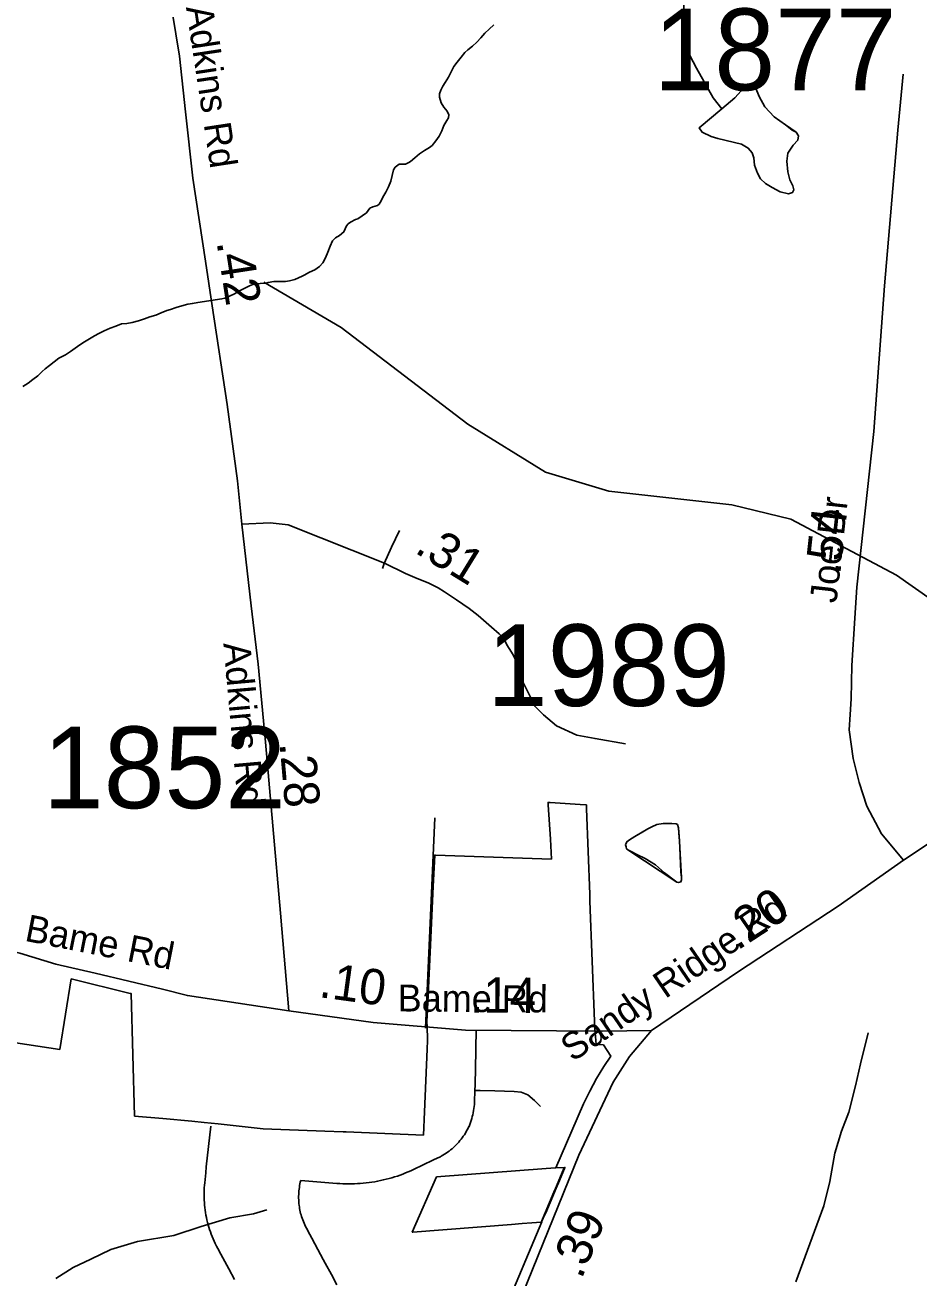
# Model space of a CAD drawing. Extents: x 1662474 to 1856135, y 779280 to 917889.
# Drawn here: x 1700854 to 1704005, y 845124 to 849543 of the extents above; entities that cross this region are included whole.
import ezdxf

# ---------------------------------------------------------------- set-up
doc = ezdxf.new("R2010")
doc.units = 0
for name, color, linetype in [('Cogo Default Point CELL', 7, 'Continuous'), ('Exist Boundary Political City Limit New', 7, 'Continuous'), ('Exist Boundary Political City Limit New Hole', 7, 'Continuous'), ('Exist Hydrographic Creek Single Shore', 7, 'Continuous'), ('Exist Hydrographic Misc Water Feature', 7, 'Continuous'), ('Exist Road Non-System Type 51', 7, 'Continuous'), ('Exist Road Secondary Mileage Tenths English Label', 7, 'Continuous'), ('Exist Road Secondary Type 51 Attributed', 7, 'Continuous'), ('Exist Road Secondary Type 51 Label', 7, 'Continuous'), ('Map Preparation Boundary City Limit Buffer Line', 7, 'Continuous'), ('Prop DGN Element Guardrail', 7, 'Continuous')]:
    doc.layers.add(name, color=color, linetype=linetype)

msp = doc.modelspace()

# ---------------------------------------------------------------- linework, layer by layer
at = {"layer": 'Exist Boundary Political City Limit New'}
for p, q in [((1702705.6, 846671.4), (1702710, 846600.7)), ((1702755.2, 845513.9), (1702725.2, 845512.3))]:
    msp.add_line(p, q, dxfattribs=at)
for points in [[(1702832.9, 846778.8), (1702832.4, 846792.6), (1702810.1, 846794.1), (1702705.2, 846801.1), (1702697.6, 846801.6), (1702698.1, 846793.1), (1702705.6, 846671.4)], [(1702725.2, 845512.3), (1702781.6, 845643.3), (1702822.5, 845738.2), (1702844.1, 845783.6), (1702868, 845827.7), (1702894.2, 845870.5), (1702918.4, 845905.9), (1702892.8, 845947), (1702867.1, 845947.4), (1702861.5, 846018.2), (1702861.2, 846029.8), (1702845, 846453), (1702844.1, 846477.6), (1702832.9, 846778.8)], [(1702710, 846600.7), (1702572.9, 846605.6), (1702300.8, 846615.3), (1702298, 846615.4), (1702292.8, 846504.8), (1702284.4, 846323.7), (1702271.4, 846046.1), (1702270.5, 846033.7), (1702272.1, 845973.3), (1702272.1, 845961.4), (1702270.9, 845931.5), (1702261.2, 845709.6), (1702257.9, 845628), (1701985.8, 845639.4), (1701974.8, 845639.9), (1701909.9, 845642.2), (1701692.4, 845650.1), (1701534.1, 845667.6), (1701485.1, 845673.1), (1701441.4, 845677), (1701339.6, 845686.1), (1701239.9, 845695.1), (1701227.8, 846127.1), (1701224.5, 846127.8), (1701016.4, 846178.8), (1700975.9, 845930.4), (1700821.5, 845953.3)], [(1702400.6, 844668.9), (1702675.1, 845321.9), (1702677.1, 845326.5), (1702685.2, 845345.6), (1702689, 845354.5), (1702719.6, 845426.6), (1702725.5, 845440.4), (1702737.5, 845468.4), (1702755.1, 845510.1), (1702756.9, 845513.9), (1702755.2, 845513.9)]]:
    msp.add_lwpolyline(points, dxfattribs=at)
at = {"layer": 'Exist Boundary Political City Limit New Hole'}
msp.add_line((1702725.2, 845512.3), (1702755.2, 845513.9), dxfattribs=at)
for points in [[(1702755.2, 845513.9), (1702753.5, 845509.8), (1702735.9, 845468.1), (1702723.9, 845440.1), (1702718, 845426.3), (1702687.4, 845354.2), (1702683.6, 845345.3), (1702675.4, 845326.2), (1702673.5, 845321.6), (1702640.1, 845319.1), (1702606.2, 845316.4), (1702568.2, 845313.4), (1702220.1, 845286.1), (1702218.8, 845285.9), (1702303.9, 845481.1)], [(1702303.9, 845481.1), (1702690.5, 845509.8), (1702723.6, 845512.2), (1702725.2, 845512.3)]]:
    msp.add_lwpolyline(points, dxfattribs=at)
at = {"layer": 'Exist Hydrographic Creek Single Shore'}
for points in [[(1701830.8, 848657), (1701837.9, 848660.7), (1701856.2, 848671.2), (1701875.4, 848679.8), (1701891.6, 848691.4), (1701903.5, 848704), (1701913.1, 848721.8), (1701920.8, 848742.3), (1701928.9, 848762.5), (1701937.4, 848782.2), (1701947.9, 848791.9), (1701962.2, 848801.1), (1701977.5, 848813.2), (1701982.2, 848824.2), (1701986.9, 848834.9), (1701993, 848841.5), (1702001.4, 848847.2), (1702019, 848856.8), (1702026.2, 848859.9), (1702057, 848880.9), (1702069.1, 848897.1), (1702079.9, 848902.1), (1702096.4, 848906.3), (1702102.1, 848911.6), (1702108.8, 848923.4), (1702115.2, 848936), (1702125.8, 848953.8), (1702134.6, 848972.5), (1702142.5, 848992.4), (1702147.2, 849012.4), (1702152.2, 849032.6), (1702158.9, 849041.8), (1702172.8, 849051.8), (1702178, 849052.5), (1702194.8, 849052.5), (1702207.1, 849058), (1702212.1, 849061.9), (1702228.1, 849074.3), (1702244.6, 849088.2), (1702261.8, 849100.6), (1702279.5, 849110.8), (1702288.2, 849118.1), (1702301.6, 849133.9), (1702313.6, 849150.9), (1702322.4, 849169.8), (1702329.4, 849188.8), (1702341, 849206.6), (1702346.5, 849215.2), (1702347, 849226), (1702342, 849238.6), (1702329.4, 849253.6), (1702320, 849268.2), (1702314.5, 849288.8), (1702314.5, 849299.8), (1702319.2, 849312.9), (1702326, 849327.1), (1702334.1, 849340.7), (1702346.5, 849358.8), (1702355.4, 849377.4), (1702365.1, 849396.1), (1702377.5, 849412.3), (1702391.1, 849429.1), (1702404.2, 849445.7), (1702414.2, 849455.6), (1702430.5, 849468.5), (1702446, 849481.9), (1702460.1, 849497.9), (1702474.9, 849513.6), (1702490.2, 849528.6), (1702506.4, 849543.1)], [(1701547.6, 848576.7), (1701557.9, 848579.8), (1701574.6, 848586.9), (1701592.5, 848595.3), (1701611.6, 848606.1), (1701631, 848616.6), (1701644.4, 848623.4), (1701662, 848629.7), (1701682, 848631), (1701702.8, 848632.6), (1701711.1, 848634.4), (1701731, 848638.4), (1701752, 848638.6), (1701772, 848638.6), (1701785.6, 848640.5), (1701805, 848645.2), (1701830.8, 848657)], [(1700846, 848268.1), (1700864.1, 848279.9), (1700880.8, 848293), (1700898, 848305.6), (1700913.8, 848320.8), (1700924, 848329.8), (1700940.2, 848341.8), (1700956.2, 848355.2), (1700972.2, 848367.5), (1700984.1, 848373.8), (1700995.9, 848379.9), (1701014, 848391.4), (1701029.8, 848402.9), (1701046.2, 848414.5), (1701063.4, 848425.2), (1701081, 848436), (1701098.5, 848447.1), (1701114, 848454.9), (1701132.9, 848464.1), (1701153.6, 848473.6), (1701173.6, 848480.9), (1701194.1, 848488.5), (1701211.9, 848490.1), (1701231.4, 848493.5), (1701253.4, 848499.2), (1701274.6, 848506.9), (1701294, 848513.4), (1701314.2, 848520.2), (1701333.1, 848527.6), (1701353.4, 848535.8), (1701366.8, 848540.2), (1701386.5, 848546.2), (1701406.6, 848552.3), (1701426.9, 848558.3), (1701443.4, 848561.2), (1701463.1, 848564.4), (1701547.6, 848576.7)]]:
    msp.add_lwpolyline(points, dxfattribs=at)
at = {"layer": 'Exist Hydrographic Misc Water Feature'}
for points in [[(1703310.2, 849247.2), (1703279.9, 849286.4), (1703221.2, 849391), (1703186, 849457.3), (1703174.9, 849525.7), (1703173.7, 849575.7), (1703183.1, 849697.8), (1703183.9, 849751.2), (1703166.8, 849808.2), (1703150.1, 849856.1)], [(1703310.2, 849247.2), (1703355.8, 849285.7), (1703378.1, 849310.7), (1703392.4, 849321), (1703410.4, 849328.9), (1703420.1, 849328.7), (1703428.2, 849322.8), (1703441.8, 849290.5), (1703461.4, 849254), (1703494.9, 849219.6), (1703534.6, 849191), (1703558.1, 849172.4), (1703572.2, 849164.8), (1703580.2, 849152.3), (1703577.7, 849136.7), (1703561.5, 849119), (1703543.2, 849090.6), (1703538.7, 849062.8), (1703542.3, 849025), (1703549.9, 848996.9), (1703559.8, 848976.3), (1703563.5, 848962.2), (1703559.4, 848952.4), (1703545.4, 848947), (1703515.4, 848955), (1703487.5, 848969.5), (1703463.9, 848984), (1703445.9, 848999.9), (1703436.2, 849020.6), (1703424.6, 849048.8), (1703422.8, 849074.2), (1703417.3, 849092.4), (1703403.4, 849109), (1703379.7, 849122.7), (1703296, 849142.5), (1703271.9, 849150.3), (1703240.3, 849164.9), (1703230.3, 849180.7), (1703310.2, 849247.2)], [(1703310.2, 849247.2), (1703355.8, 849285.7), (1703378.1, 849310.7), (1703392.4, 849321), (1703410.4, 849328.9), (1703420.1, 849328.7), (1703428.2, 849322.8), (1703441.8, 849290.5), (1703461.4, 849254), (1703494.9, 849219.6), (1703534.6, 849191), (1703572.2, 849164.8), (1703580.2, 849152.3), (1703577.7, 849136.7), (1703561.5, 849119), (1703543.2, 849090.6), (1703538.7, 849062.8), (1703542.3, 849025), (1703549.9, 848996.9), (1703559.8, 848976.3), (1703563.5, 848962.2), (1703559.4, 848952.4), (1703545.4, 848947), (1703515.4, 848955), (1703487.5, 848969.5), (1703463.9, 848984), (1703445.9, 848999.9), (1703436.2, 849020.6), (1703424.6, 849048.8), (1703422.8, 849074.2), (1703417.3, 849092.4), (1703403.4, 849109), (1703379.7, 849122.7), (1703296, 849142.5), (1703271.9, 849150.3), (1703240.3, 849164.9), (1703230.3, 849180.7), (1703310.2, 849247.2)], [(1704249.1, 847376), (1703926, 847602.5), (1703553, 847800.4), (1703345, 847850.6), (1702912, 847898.8), (1702688, 847965.7), (1702414, 848135.4), (1701968, 848476), (1701695, 848635.9)], [(1703161.8, 846641.4), (1703165.8, 846556), (1703167.4, 846536.3), (1703167.5, 846528.1), (1703165.5, 846520.8), (1703157.4, 846518.5), (1703151.3, 846520.2), (1703107.7, 846553.1), (1703075.9, 846580.9), (1703040.2, 846603.7), (1703010.3, 846617.5), (1702990.3, 846627.7), (1702978.4, 846633.7), (1702974.4, 846637.9), (1702972.5, 846644.5), (1702970.7, 846651.9), (1702974.7, 846662.5), (1702984.6, 846669.7), (1703002.8, 846681.6), (1703031.1, 846697.5), (1703049.1, 846707.8), (1703063.2, 846715.7), (1703081.2, 846723.5), (1703103.2, 846727.2), (1703133.2, 846726.6), (1703149.2, 846726.3), (1703153.2, 846722.9), (1703157.7, 846711.3), (1703158.8, 846693.2), (1703160.7, 846666.1), (1703161.8, 846641.4)], [(1703161.8, 846641.4), (1703167.4, 846536.3), (1703167.5, 846528.1), (1703165.5, 846520.8), (1703157.4, 846518.5), (1703151.3, 846520.2), (1702978.4, 846633.7), (1702974.4, 846637.9), (1702972.5, 846644.5), (1702970.7, 846651.9), (1702974.7, 846662.5), (1702984.6, 846669.7), (1703002.8, 846681.6), (1703049.1, 846707.8), (1703063.2, 846715.7), (1703081.2, 846723.5), (1703103.2, 846727.2), (1703133.2, 846726.6), (1703149.2, 846726.3), (1703153.2, 846722.9), (1703157.7, 846711.3), (1703160.7, 846666.1), (1703161.8, 846641.4)], [(1703825.9, 845988.7), (1703798.6, 845879.3), (1703781.6, 845801.7), (1703758.1, 845709.4), (1703731.3, 845641.9), (1703708.5, 845564.4), (1703690.9, 845464.6), (1703669.1, 845378.1), (1703570.9, 845110.8)], [(1701705.5, 845364.7), (1701659.3, 845350.8), (1701575, 845336.1), (1701474.7, 845305.4), (1701378.2, 845274.5), (1701249.8, 845252.5), (1701155.5, 845224.1), (1701085, 845191.1), (1701022.8, 845161.1), (1700962.3, 845122.1)]]:
    msp.add_lwpolyline(points, dxfattribs=at)
at = {"layer": 'Exist Road Non-System Type 51'}
msp.add_line((1702298.4, 846746.4), (1702265.5, 846005.4), dxfattribs=at)
for points in [[(1702113.1, 847626.1), (1702119.4, 847644.4), (1702145.6, 847701.2), (1702173.1, 847759.7)], [(1702439.2, 845785.7), (1702439.9, 845805.4), (1702441.4, 845864.9), (1702442.9, 845924.7), (1702443.1, 845934.6), (1702443.9, 845996.6)], [(1701825.2, 845468.2), (1701953.1, 845457.9), (1701963.4, 845457.2), (1701973.6, 845456.6), (1701984, 845456.2), (1701994.2, 845456.1), (1702004.5, 845456.1), (1702014.9, 845456.4), (1702025.1, 845456.9), (1702035.4, 845457.4), (1702045.6, 845458.2), (1702055.9, 845459.4), (1702066.1, 845460.6), (1702076.2, 845462), (1702086.4, 845463.7), (1702096.5, 845465.5), (1702106.6, 845467.5), (1702116.6, 845469.8), (1702126.6, 845472.2), (1702136.6, 845474.8), (1702146.5, 845477.6), (1702156.4, 845480.6), (1702166.1, 845483.8), (1702175.9, 845487.2), (1702185.5, 845490.8), (1702195.1, 845494.5), (1702204.6, 845498.4), (1702214, 845502.6), (1702223.4, 845506.9), (1702291, 845539.2), (1702308.9, 845547.9), (1702312, 845549), (1702315, 845550.4), (1702317.9, 845551.9), (1702320.9, 845553.5), (1702326.5, 845556.9), (1702332.1, 845560.4), (1702337.6, 845564), (1702343.1, 845567.9), (1702348.4, 845571.9), (1702353.6, 845575.9), (1702358.8, 845580.2), (1702363.6, 845584.6), (1702368.6, 845589.1), (1702373.2, 845593.8), (1702377.9, 845598.5), (1702382.4, 845603.4), (1702386.6, 845608.5), (1702390.9, 845613.7), (1702394.8, 845618.9), (1702398.6, 845624.1), (1702402.2, 845629.5), (1702405.9, 845635), (1702409.1, 845640.6), (1702412.4, 845646.2), (1702415.5, 845652), (1702418.4, 845657.9), (1702418.9, 845658.8), (1702421.5, 845665.5), (1702423.9, 845672.4), (1702426.1, 845679.2), (1702428.2, 845686.1), (1702430.1, 845693.1), (1702431.9, 845700.1), (1702433.4, 845707.2), (1702434.6, 845714.4), (1702435.9, 845721.4), (1702436.8, 845728.6), (1702437.6, 845735.9), (1702438.1, 845743), (1702438.1, 845745.9), (1702439.2, 845785.7)], [(1702439.2, 845785.7), (1702457.9, 845785.2), (1702509.4, 845783.7), (1702577.4, 845781.7), (1702602.9, 845779.2), (1702626.6, 845770.2), (1702649.9, 845750.5), (1702671.1, 845728.6)], [(1701490.5, 845494.5), (1701492.6, 845516.2), (1701508.8, 845660)], [(1701591.6, 845119), (1701571.4, 845156.6), (1701564.4, 845169.5), (1701543.4, 845208.5), (1701532.6, 845228.2), (1701528.1, 845236.9), (1701523.8, 845245.7), (1701519.9, 845253.9), (1701516.4, 845261.9), (1701513.1, 845270.1), (1701509.9, 845278.2), (1701506.9, 845286.6), (1701504.1, 845294.9), (1701501.5, 845303.4), (1701499.1, 845311.9), (1701496.9, 845320.4), (1701494.9, 845328.9), (1701492.9, 845337.5), (1701491.2, 845346.2), (1701489.8, 845354.9), (1701488.5, 845363.6), (1701487.4, 845372.4), (1701486.5, 845381.1), (1701485.8, 845389.9), (1701485.2, 845398.7), (1701484.9, 845407.4), (1701484.8, 845416.2), (1701484.9, 845425.1), (1701485.1, 845433.9), (1701485.5, 845442.7), (1701486.1, 845451.4), (1701487, 845460.2), (1701490.5, 845494.5)], [(1701952.9, 845100.4), (1701933.4, 845136.6), (1701911.4, 845177), (1701904.9, 845189.2), (1701885.6, 845225.1), (1701864.1, 845265.2), (1701857.8, 845277.2), (1701845.5, 845300), (1701842.6, 845305.8), (1701839.8, 845311.6), (1701837.1, 845317.4), (1701834.8, 845323.1), (1701832.5, 845329), (1701830.4, 845334.9), (1701828.5, 845340.9), (1701826.8, 845346.4), (1701825.1, 845351.9), (1701823.6, 845357.6), (1701822.4, 845363.2), (1701821.4, 845368.9), (1701820.5, 845374.6), (1701819.8, 845380.4), (1701819.1, 845386.8), (1701818.6, 845393.2), (1701818.4, 845399.8), (1701818.1, 845406.2), (1701818.1, 845412.8), (1701818.4, 845419.2), (1701818.6, 845424.8), (1701819.1, 845431), (1701819.8, 845437.2), (1701820.6, 845443.5), (1701821.5, 845449.8), (1701822.6, 845455.9), (1701823.9, 845462.1), (1701825.2, 845468.2)]]:
    msp.add_lwpolyline(points, dxfattribs=at)
at = {"layer": 'Exist Road Secondary Type 51 Attributed'}
for points in [[(1701350.1, 849746.6), (1701356.5, 849691.5), (1701372.3, 849590.5), (1701397.6, 849432.7), (1701419.7, 849236.9), (1701445, 849003.3), (1701489.2, 848709.7), (1701513.4, 848553.1), (1701566.3, 848204.1), (1701602.9, 847935.2), (1701617.4, 847783)], [(1703949.9, 846597.3), (1703872.6, 846691), (1703820.7, 846788.4), (1703793.8, 846871.3), (1703773, 846956.2), (1703758.5, 847057.8), (1703762.7, 847111.7), (1703766.3, 847166.7), (1703768.4, 847283.7), (1703779.3, 847450.7), (1703785.5, 847560.6), (1703845.6, 848109.4), (1703882.9, 848623.3), (1703930.6, 849172.1), (1703949.3, 849369)], [(1701617.4, 847783), (1701717.7, 847787.1), (1701781.6, 847780.3), (1702120.4, 847645), (1702194.3, 847608.1), (1702236.3, 847591.3), (1702275, 847576.1), (1702310.3, 847557.6), (1702332.1, 847544.2), (1702374.1, 847515.6), (1702419.5, 847485.4), (1702451.4, 847460.2), (1702498.4, 847419.8), (1702525.3, 847396.3), (1702543.8, 847374.4), (1702552.2, 847357.6), (1702560.6, 847344.2), (1702574, 847322.3), (1702582.4, 847303.8), (1702587.5, 847277), (1702595.9, 847251.7), (1702604.3, 847233.3), (1702614.4, 847214.8), (1702634.5, 847174.4), (1702651.3, 847140.8), (1702681.6, 847110.6), (1702726.9, 847071.9), (1702799.2, 847038.3), (1702863, 847026.5), (1702970.6, 847008)], [(1701617.4, 847783), (1701650.3, 847494.1), (1701675.4, 847288.6), (1701700.8, 847013.6), (1701726.8, 846718.4), (1701754.5, 846410.6), (1701783.7, 846066)], [(1704549.1, 846933.5), (1704363.8, 846858.9), (1704281.3, 846816.2), (1704166.2, 846741.5), (1703949.9, 846597.3)], [(1703949.9, 846597.3), (1703720, 846435.1), (1703368.5, 846205.4), (1703062, 845996.5)], [(1701783.7, 846066), (1701426, 846120.1), (1701337.6, 846142.2), (1701100.7, 846199.1), (1700961.7, 846230.6), (1700835.4, 846269.9), (1700793.7, 846280.4), (1700727.8, 846289.7), (1700617.4, 846303.2), (1700551.9, 846294.5), (1700453.2, 846280.8), (1700371.1, 846265.4), (1700263.7, 846233.8), (1700086.8, 846192.7), (1700033.5, 846179.7), (1699955.1, 846165.3), (1699890.6, 846158.6), (1699802.4, 846158.6), (1699703.2, 846165.9)], [(1703062, 845996.5), (1702888.3, 845994.5), (1702406.8, 845998), (1702080.2, 846025.4), (1701783.7, 846066)], [(1703062, 845996.5), (1702983.9, 845904.7), (1702926.3, 845814.6), (1702806, 845557.9), (1702607.1, 845067.4), (1702393.7, 844582.8), (1702356.1, 844504.9), (1702204.4, 844125.7)]]:
    msp.add_lwpolyline(points, dxfattribs=at)
at = {"layer": 'Map Preparation Boundary City Limit Buffer Line'}
for p, q in [((1702705.6, 846671.4), (1702710, 846600.7)), ((1702725.2, 845512.3), (1702755.2, 845513.9)), ((1702755.2, 845513.9), (1702725.2, 845512.3))]:
    msp.add_line(p, q, dxfattribs=at)
for points in [[(1702832.9, 846778.8), (1702832.4, 846792.6), (1702810.1, 846794.1), (1702705.2, 846801.1), (1702697.6, 846801.6), (1702698.1, 846793.1), (1702705.6, 846671.4)], [(1702725.2, 845512.3), (1702781.6, 845643.3), (1702822.5, 845738.2), (1702844.1, 845783.6), (1702868, 845827.7), (1702894.2, 845870.5), (1702918.4, 845905.9), (1702892.8, 845947), (1702867.1, 845947.4), (1702861.5, 846018.2), (1702861.2, 846029.8), (1702845, 846453), (1702844.1, 846477.6), (1702832.9, 846778.8)], [(1702710, 846600.7), (1702572.9, 846605.6), (1702300.8, 846615.3), (1702298, 846615.4), (1702292.8, 846504.8), (1702284.4, 846323.7), (1702271.4, 846046.1), (1702270.5, 846033.7), (1702272.1, 845973.3), (1702272.1, 845961.4), (1702270.9, 845931.5), (1702261.2, 845709.6), (1702257.9, 845628), (1701985.8, 845639.4), (1701974.8, 845639.9), (1701909.9, 845642.2), (1701692.4, 845650.1), (1701534.1, 845667.6), (1701485.1, 845673.1), (1701441.4, 845677), (1701339.6, 845686.1), (1701239.9, 845695.1), (1701227.8, 846127.1), (1701224.5, 846127.8), (1701016.4, 846178.8), (1700975.9, 845930.4), (1700821.5, 845953.3)], [(1702755.2, 845513.9), (1702753.5, 845509.8), (1702735.9, 845468.1), (1702723.9, 845440.1), (1702718, 845426.3), (1702687.4, 845354.2), (1702683.6, 845345.3), (1702675.4, 845326.2), (1702673.5, 845321.6), (1702640.1, 845319.1), (1702606.2, 845316.4), (1702568.2, 845313.4), (1702220.1, 845286.1), (1702218.8, 845285.9), (1702303.9, 845481.1)], [(1702303.9, 845481.1), (1702690.5, 845509.8), (1702723.6, 845512.2), (1702725.2, 845512.3)], [(1702400.6, 844668.9), (1702675.1, 845321.9), (1702677.1, 845326.5), (1702685.2, 845345.6), (1702689, 845354.5), (1702719.6, 845426.6), (1702725.5, 845440.4), (1702737.5, 845468.4), (1702755.1, 845510.1), (1702756.9, 845513.9), (1702755.2, 845513.9)]]:
    msp.add_lwpolyline(points, dxfattribs=at)

# ---------------------------------------------------------------- texts
at = {"layer": 'Cogo Default Point CELL'}
for s, p in [('1877', (1703069.2, 849312.8)), ('1989', (1702481.8, 847141.3)), ('1852', (1700916.7, 846781))]:
    msp.add_text(s, height=288, dxfattribs=at).set_placement(p)
at = {"layer": 'Exist Road Secondary Mileage Tenths English Label'}
for s, rotation, p in [('.42', 278.7964, (1701528.4, 848777.8)), ('.28', 275.0367, (1701750.5, 847010.4)), ('.39', 67.934, (1702815.2, 845116.9))]:
    msp.add_text(s, height=125, rotation=rotation, dxfattribs=at).set_placement(p)
at = {"layer": 'Exist Road Secondary Type 51 Label'}
for s, rotation, p in [('Adkins Rd', 278.6388, (1701420.6, 849605.4)), ('Joe Dr', 83.755, (1703714.2, 847501.7)), ('Adkins Rd', 275.0892, (1701552.5, 847362.4)), ('Sandy Ridge Rd', 34.3633, (1702783.8, 845884)), ('Bame Rd', 348.8089, (1700848.9, 846313.7)), ('Bame Rd', 359.5885, (1702166.8, 846064.2))]:
    msp.add_text(s, height=95, rotation=rotation, dxfattribs=at).set_placement(p)
at = {"layer": 'Prop DGN Element Guardrail'}
for s, rotation, p in [('.54', 83.7476, (1703727.2, 847602.3)), ('.31', 328.3842, (1702222.9, 847684.8)), ('.20', 33.1679, (1703364.1, 846277.2)), ('.10', 352.2152, (1701886.5, 846115)), ('.14', 359.5909, (1702422.5, 846060.3))]:
    msp.add_text(s, height=125, rotation=rotation, dxfattribs=at).set_placement(p)

doc.saveas('drawing.dxf')
